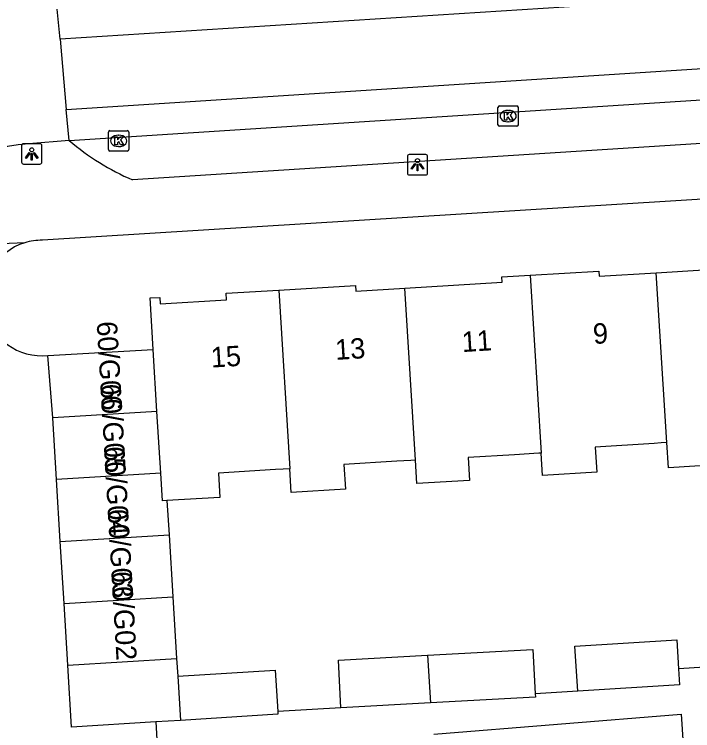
# Model space of a CAD drawing. Extents: x 159689 to 160786, y 387323 to 388339.
# Drawn here: x 160678.45 to 160711.79, y 388004.06 to 388039.25 of the extents above; entities that cross this region are included whole.
import ezdxf

# ---------------------------------------------------------------- set-up
doc = ezdxf.new("R2010")
doc.units = 0
for name, color, linetype in [('IMGEO_Kolk', 7, 'Continuous'), ('IMGEO_Lichtpunt', 7, 'Continuous'), ('IMGEO_Pand', 7, 'Continuous'), ('IMGEO_Pand_nummerreeks', 7, 'Continuous'), ('IMGEO_Rijbaan_lokaal_gesloten', 7, 'Continuous'), ('IMGEO_Rijbaan_lokaal_open', 7, 'Continuous'), ('IMGEO_Voetpad_open', 7, 'Continuous')]:
    doc.layers.add(name, color=color, linetype=linetype)

msp = doc.modelspace()

# ---------------------------------------------------------------- linework, layer by layer
at = {"layer": 'IMGEO_Kolk'}
for p, q in [((160702.221, 388033.826), (160702.221, 388034.678)), ((160702.296, 388034.752), (160703.148, 388034.752)), ((160703.222, 388034.678), (160703.222, 388033.826)), ((160702.709, 388034.532), (160702.734, 388034.532)), ((160702.732, 388033.972), (160702.707, 388033.972)), ((160703.148, 388033.752), (160702.296, 388033.752)), ((160683.074, 388032.61), (160683.074, 388033.462)), ((160683.149, 388033.536), (160684.001, 388033.536)), ((160683.562, 388033.316), (160683.587, 388033.316)), ((160684.075, 388033.462), (160684.075, 388032.61)), ((160684.001, 388032.536), (160683.149, 388032.536)), ((160683.585, 388032.756), (160683.56, 388032.756))]:
    msp.add_line(p, q, dxfattribs=at)
for points in [[(160702.221, 388033.826), (160702.221, 388034.678)], [(160702.296, 388034.752), (160703.148, 388034.752)], [(160703.222, 388034.678), (160703.222, 388033.826)], [(160702.542, 388034.452), (160702.665, 388034.452), (160702.665, 388034.301), (160702.795, 388034.452), (160702.959, 388034.452), (160702.813, 388034.301), (160702.966, 388034.052), (160702.814, 388034.052), (160702.729, 388034.216), (160702.665, 388034.149), (160702.665, 388034.052), (160702.542, 388034.052), (160702.542, 388034.452)], [(160703.148, 388033.752), (160702.296, 388033.752)], [(160683.074, 388032.61), (160683.074, 388033.462)], [(160683.149, 388033.536), (160684.001, 388033.536)], [(160683.395, 388033.236), (160683.518, 388033.236), (160683.518, 388033.085), (160683.648, 388033.236), (160683.812, 388033.236), (160683.666, 388033.085), (160683.819, 388032.836), (160683.667, 388032.836), (160683.582, 388033), (160683.518, 388032.933), (160683.518, 388032.836), (160683.395, 388032.836), (160683.395, 388033.236)], [(160684.075, 388033.462), (160684.075, 388032.61)], [(160684.001, 388032.536), (160683.149, 388032.536)]]:
    msp.add_lwpolyline(points, dxfattribs=at)
for centre, start, end in [((160702.298, 388034.676), 91.552, 178.448), ((160702.298, 388034.676), 91.552, 178.448), ((160703.146, 388034.676), 1.552, 88.448), ((160703.146, 388034.676), 1.552, 88.448), ((160702.298, 388033.828), 181.552, 268.448), ((160702.298, 388033.828), 181.552, 268.448), ((160703.146, 388033.828), 271.552, 358.448), ((160703.146, 388033.828), 271.552, 358.448), ((160683.151, 388033.46), 91.552, 178.448), ((160683.151, 388033.46), 91.552, 178.448), ((160683.999, 388033.46), 1.552, 88.448), ((160683.999, 388033.46), 1.552, 88.448), ((160683.151, 388032.612), 181.552, 268.448), ((160683.151, 388032.612), 181.552, 268.448), ((160683.999, 388032.612), 271.552, 358.448), ((160683.999, 388032.612), 271.552, 358.448)]:
    msp.add_arc(centre, 0.0765, start, end, dxfattribs=at)
for centre, major_axis, ratio, start_param, end_param in [((160702.708, 388034.252), (-0.387, 0.002), 0.722429, 4.712389, 7.853982), ((160702.733, 388034.252), (-0.39, 0.002), 0.717154, 1.570796, 4.712389), ((160683.561, 388033.036), (-0.387, 0.002), 0.722429, 4.712389, 7.853982), ((160683.586, 388033.036), (-0.39, 0.002), 0.717154, 1.570796, 4.712389)]:
    msp.add_ellipse(centre, major_axis=major_axis, ratio=ratio, start_param=start_param, end_param=end_param, dxfattribs=at)
at = {"layer": 'IMGEO_Lichtpunt'}
for p, q in [((160679.707, 388032.893), (160678.899, 388032.893)), ((160679.707, 388032.893), (160678.899, 388032.893)), ((160678.805, 388032.798), (160678.805, 388031.991)), ((160678.805, 388032.798), (160678.805, 388031.991)), ((160679.801, 388031.991), (160679.801, 388032.798)), ((160679.801, 388031.991), (160679.801, 388032.798)), ((160697.767, 388032.264), (160697.767, 388031.457)), ((160697.767, 388032.264), (160697.767, 388031.457)), ((160698.669, 388032.359), (160697.861, 388032.359)), ((160698.669, 388032.359), (160697.861, 388032.359)), ((160698.763, 388031.457), (160698.763, 388032.264)), ((160698.763, 388031.457), (160698.763, 388032.264)), ((160678.899, 388031.897), (160679.707, 388031.897)), ((160678.899, 388031.897), (160679.707, 388031.897)), ((160697.861, 388031.363), (160698.669, 388031.363)), ((160697.861, 388031.363), (160698.669, 388031.363))]:
    msp.add_line(p, q, dxfattribs=at)
for points in [[(160679.179, 388032.462), (160679.218, 388032.434), (160679.03, 388032.172), (160678.992, 388032.199), (160679.179, 388032.462)], [(160679.281, 388032.414), (160679.328, 388032.414), (160679.328, 388032.092), (160679.281, 388032.092), (160679.281, 388032.414)], [(160679.391, 388032.434), (160679.429, 388032.461), (160679.616, 388032.199), (160679.577, 388032.171), (160679.391, 388032.434)], [(160698.141, 388031.928), (160698.18, 388031.9), (160697.992, 388031.638), (160697.954, 388031.665), (160698.141, 388031.928)], [(160698.243, 388031.88), (160698.29, 388031.88), (160698.29, 388031.558), (160698.243, 388031.558), (160698.243, 388031.88)], [(160698.353, 388031.9), (160698.391, 388031.927), (160698.578, 388031.665), (160698.539, 388031.637), (160698.353, 388031.9)]]:
    msp.add_lwpolyline(points, dxfattribs=at)
for centre in [(160679.304, 388032.596), (160698.266, 388032.062)]:
    msp.add_circle(centre, 0.0994, dxfattribs=at)
for centre, start, end in [((160678.899, 388032.798), 90, 180), ((160678.899, 388032.798), 90, 180), ((160679.707, 388032.798), 0, 90), ((160679.707, 388032.798), 0, 90), ((160697.861, 388032.264), 90, 180), ((160697.861, 388032.264), 90, 180), ((160698.669, 388032.264), 0, 90), ((160698.669, 388032.264), 0, 90), ((160678.899, 388031.991), 180, 270), ((160678.899, 388031.991), 180, 270), ((160679.707, 388031.991), 270, 0), ((160679.707, 388031.991), 270, 360), ((160697.861, 388031.457), 180, 270), ((160697.861, 388031.457), 180, 270), ((160698.669, 388031.457), 270, 0), ((160698.669, 388031.457), 270, 360)]:
    msp.add_arc(centre, 0.0946, start, end, dxfattribs=at)
at = {"layer": 'IMGEO_Pand'}
for points in [[(160710.004, 388026.56), (160714.425, 388026.83), (160714.409, 388027.09), (160716.169, 388027.198)], [(160703.807, 388026.435), (160707.18, 388026.641), (160707.196, 388026.388), (160710.004, 388026.56)], [(160710.523, 388018.21), (160710.004, 388026.56)], [(160697.641, 388025.801), (160702.422, 388026.093), (160702.407, 388026.349), (160703.807, 388026.435)], [(160703.807, 388026.435), (160704.35, 388017.696)], [(160691.443, 388025.703), (160695.22, 388025.934), (160695.237, 388025.654), (160697.641, 388025.801)], [(160685.271, 388022.786), (160685.117, 388025.318), (160685.592, 388025.347), (160685.611, 388025.025), (160688.878, 388025.225), (160688.859, 388025.545), (160691.443, 388025.703)], [(160691.443, 388025.703), (160691.987, 388016.93)], [(160698.166, 388017.352), (160697.641, 388025.801)], [(160680.1, 388022.497), (160685.271, 388022.786)], [(160685.456, 388019.746), (160685.271, 388022.786)], [(160680.334, 388019.433), (160680.1, 388022.497)], [(160685.456, 388019.746), (160680.334, 388019.433)], [(160685.641, 388016.705), (160685.456, 388019.746)], [(160680.52, 388016.392), (160680.334, 388019.433)], [(160710.523, 388018.21), (160710.248, 388018.193), (160709.892, 388018.171), (160707, 388017.994), (160707.075, 388016.762), (160704.418, 388016.599), (160704.35, 388017.696)], [(160716.78, 388017.358), (160713.198, 388017.13), (160710.6, 388016.972), (160710.523, 388018.21)], [(160704.35, 388017.696), (160704.231, 388017.689), (160703.037, 388017.616), (160700.75, 388017.477), (160700.819, 388016.354), (160698.238, 388016.196), (160698.166, 388017.352)], [(160698.166, 388017.352), (160697.93, 388017.338), (160697.248, 388017.296), (160694.645, 388017.137), (160694.72, 388015.918), (160692.06, 388015.756), (160691.987, 388016.93)], [(160685.641, 388016.705), (160680.52, 388016.392)], [(160685.95, 388015.36), (160685.724, 388015.346), (160685.641, 388016.705)], [(160691.987, 388016.93), (160691.662, 388016.91), (160691.29, 388016.887), (160688.479, 388016.715), (160688.552, 388015.519), (160685.95, 388015.36)], [(160680.706, 388013.352), (160680.52, 388016.392)], [(160685.95, 388015.36), (160686.053, 388013.679)], [(160680.706, 388013.352), (160686.053, 388013.679)], [(160686.053, 388013.679), (160686.238, 388010.638)], [(160680.891, 388010.312), (160680.706, 388013.352)], [(160680.891, 388010.312), (160686.238, 388010.638)], [(160686.238, 388010.638), (160686.424, 388007.598)], [(160681.077, 388007.271), (160680.891, 388010.312)], [(160706.144, 388005.992), (160706.005, 388008.216), (160711.006, 388008.529), (160711.095, 388007.101)], [(160698.762, 388007.765), (160703.929, 388008.049), (160704.049, 388005.876)], [(160681.077, 388007.271), (160686.424, 388007.598)], [(160686.424, 388007.598), (160686.477, 388006.731)], [(160694.502, 388005.187), (160694.374, 388007.524), (160698.762, 388007.765)], [(160698.762, 388007.765), (160698.907, 388005.429)], [(160685.397, 388004.49), (160681.263, 388004.231), (160681.077, 388007.271)], [(160686.477, 388006.731), (160691.268, 388007.024), (160691.392, 388004.997)], [(160711.095, 388007.101), (160711.145, 388006.305), (160706.144, 388005.992)], [(160686.477, 388006.731), (160686.609, 388004.565)], [(160704.049, 388005.876), (160704.058, 388005.711), (160698.907, 388005.429)], [(160698.907, 388005.429), (160694.502, 388005.187)], [(160691.392, 388004.997), (160691.4, 388004.865), (160686.609, 388004.565)], [(160686.609, 388004.565), (160685.397, 388004.49)]]:
    msp.add_lwpolyline(points, dxfattribs=at)
at = {"layer": 'IMGEO_Rijbaan_lokaal_gesloten'}
for points in [[(160737.401, 388043.101), (160737.476, 388041.652), (160680.693, 388038.024)], [(160680.99, 388034.572), (160737.695, 388038.23), (160737.785, 388036.677)], [(160681.146, 388033.059), (160735.64, 388036.552)]]:
    msp.add_lwpolyline(points, dxfattribs=at)
at = {"layer": 'IMGEO_Rijbaan_lokaal_open'}
for points in [[(160680.693, 388038.024), (160680.557, 388039.507)], [(160680.693, 388038.024), (160680.99, 388034.572)], [(160681.146, 388033.059), (160680.99, 388034.572)], [(160681.146, 388033.059), (160679.158, 388032.889)]]:
    msp.add_lwpolyline(points, dxfattribs=at)
msp.add_arc((160679.375, 388027.079), 5.814, 92.1429, 172.9191, dxfattribs=at)
at = {"layer": 'IMGEO_Voetpad_open'}
for points in [[(160732.238, 388034.183), (160684.254, 388031.119)], [(160734.182, 388031.522), (160679.831, 388028.152)], [(160678.96, 388028.028), (160673.606, 388027.796)], [(160712.387, 388007.182), (160711.095, 388007.101)], [(160706.144, 388005.992), (160704.049, 388005.876)], [(160694.502, 388005.187), (160691.392, 388004.997)], [(160699.063, 388003.887), (160711.231, 388004.877), (160711.321, 388003.38)], [(160685.397, 388004.49), (160685.488, 388003.029)]]:
    msp.add_lwpolyline(points, dxfattribs=at)
for centre, radius, start, end in [((160689.003, 388042.187), 12.044, 229.279, 246.7765), ((160679.79, 388025.316), 2.836, 107.014, 276.2784), ((160679.789, 388025.325), 2.827, 89.1502, 107.0548)]:
    msp.add_arc(centre, radius, start, end, dxfattribs=at)

# ---------------------------------------------------------------- texts
at = {"layer": 'IMGEO_Pand_nummerreeks'}
for s, rotation, p in [('60/G06', 273.3665, (160682.493, 388024.145)), ('9', 3.5351, (160706.92, 388023.053)), ('11', 3.5351, (160700.466, 388022.656)), ('13', 3.5351, (160694.243, 388022.272)), ('15', 3.5351, (160688.133, 388021.895)), ('60/G05', 273.3665, (160682.674, 388021.073)), ('60/G04', 273.3665, (160682.854, 388018.001)), ('60/G03', 273.3665, (160683.035, 388014.929)), ('60/G02', 273.3665, (160683.215, 388011.864))]:
    msp.add_text(s, height=1, rotation=rotation, dxfattribs=at).set_placement(p)

doc.saveas('drawing.dxf')
